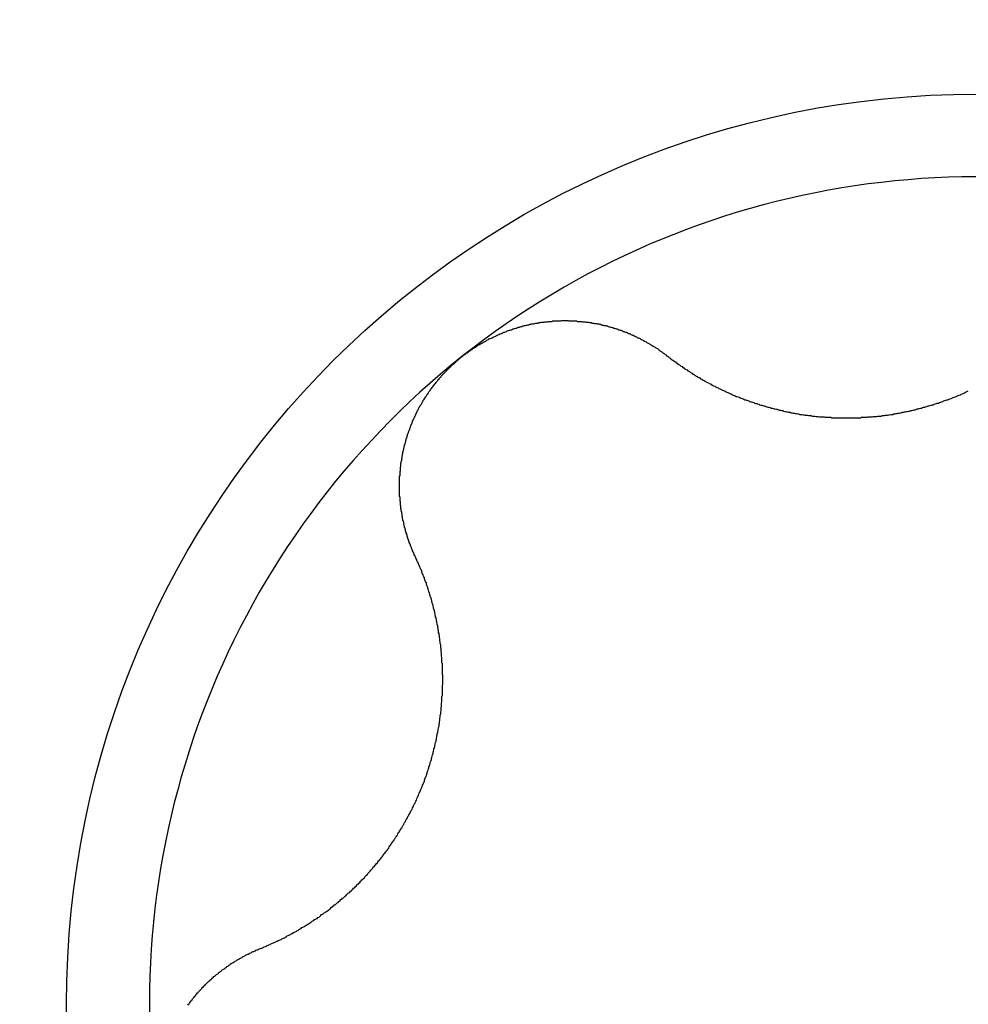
# Model space of a CAD drawing. Extents: x 1107 to 4046, y 937 to 3355.
# Tile 303 of 656: x 1455.93 to 1458.19, y 2226.71 to 2229.06. Entities that reach past the tile are written whole.
import ezdxf

# ---------------------------------------------------------------- set-up
doc = ezdxf.new("R2010")
doc.units = 0
doc.layers.add('KF_VIDA_L___C_RIGHT', color=7, linetype='CONTINUOUS')

# ---------------------------------------------------------------- blocks, each defined once
blk = doc.blocks.new('KF_VIDA_L___C_RIGHT')
at = {"layer": 'KF_VIDA_L___C_RIGHT'}
for points in [[(-129.239, 539.047, 0), (-129.237, 539.046, 0), (-129.235, 539.044, 0), (-129.233, 539.043, 0), (-129.232, 539.041, 0), (-129.23, 539.04, 0), (-129.228, 539.038, 0), (-129.226, 539.037, 0), (-129.224, 539.036, 0), (-129.222, 539.034, 0), (-129.22, 539.033, 0), (-129.218, 539.031, 0), (-129.216, 539.03, 0), (-129.214, 539.028, 0), (-129.212, 539.027, 0), (-129.21, 539.026, 0), (-129.208, 539.024, 0), (-129.206, 539.023, 0), (-129.204, 539.022, 0), (-129.202, 539.02, 0), (-129.2, 539.019, 0), (-129.198, 539.017, 0), (-129.196, 539.016, 0), (-129.194, 539.015, 0), (-129.192, 539.014, 0), (-129.19, 539.012, 0), (-129.188, 539.011, 0), (-129.186, 539.01, 0), (-129.184, 539.008, 0), (-129.182, 539.007, 0), (-129.18, 539.006, 0), (-129.178, 539.004, 0), (-129.176, 539.003, 0), (-129.174, 539.002, 0), (-129.172, 539.001, 0), (-129.17, 538.999, 0), (-129.168, 538.998, 0), (-129.166, 538.997, 0), (-129.164, 538.996, 0), (-129.162, 538.995, 0), (-129.16, 538.993, 0), (-129.158, 538.992, 0), (-129.156, 538.991, 0), (-129.154, 538.99, 0), (-129.151, 538.989, 0), (-129.149, 538.987, 0), (-129.147, 538.986, 0), (-129.145, 538.985, 0), (-129.143, 538.984, 0), (-129.141, 538.983, 0), (-129.139, 538.982, 0), (-129.137, 538.981, 0), (-129.135, 538.98, 0), (-129.133, 538.978, 0), (-129.131, 538.977, 0), (-129.129, 538.976, 0), (-129.126, 538.975, 0), (-129.124, 538.974, 0), (-129.122, 538.973, 0), (-129.12, 538.972, 0), (-129.118, 538.971, 0), (-129.116, 538.97, 0), (-129.114, 538.969, 0), (-129.112, 538.968, 0), (-129.11, 538.967, 0), (-129.108, 538.966, 0), (-129.105, 538.965, 0), (-129.103, 538.964, 0), (-129.101, 538.963, 0), (-129.099, 538.962, 0), (-129.097, 538.961, 0), (-129.095, 538.96, 0), (-129.093, 538.959, 0), (-129.09, 538.958, 0), (-129.088, 538.957, 0), (-129.086, 538.956, 0), (-129.084, 538.955, 0), (-129.082, 538.954, 0), (-129.079, 538.953, 0), (-129.077, 538.952, 0), (-129.075, 538.951, 0), (-129.073, 538.951, 0), (-129.07, 538.95, 0), (-129.068, 538.949, 0), (-129.066, 538.948, 0), (-129.064, 538.947, 0), (-129.061, 538.946, 0), (-129.059, 538.945, 0), (-129.057, 538.944, 0), (-129.054, 538.943, 0), (-129.052, 538.943, 0), (-129.05, 538.942, 0), (-129.047, 538.941, 0), (-129.045, 538.94, 0), (-129.043, 538.939, 0), (-129.04, 538.938, 0), (-129.038, 538.938, 0), (-129.036, 538.937, 0), (-129.033, 538.936, 0), (-129.031, 538.935, 0), (-129.028, 538.934, 0), (-129.026, 538.934, 0), (-129.024, 538.933, 0), (-129.021, 538.932, 0), (-129.019, 538.931, 0), (-129.016, 538.93, 0), (-129.014, 538.93, 0), (-129.012, 538.929, 0), (-129.009, 538.928, 0), (-129.007, 538.928, 0), (-129.004, 538.927, 0), (-129.002, 538.926, 0), (-128.999, 538.925, 0), (-128.997, 538.925, 0), (-128.994, 538.924, 0), (-128.992, 538.923, 0), (-128.989, 538.923, 0), (-128.987, 538.922, 0), (-128.984, 538.921, 0), (-128.982, 538.921, 0), (-128.979, 538.92, 0), (-128.977, 538.92, 0), (-128.974, 538.919, 0), (-128.972, 538.918, 0), (-128.969, 538.918, 0), (-128.967, 538.917, 0), (-128.964, 538.917, 0), (-128.962, 538.916, 0), (-128.959, 538.915, 0), (-128.957, 538.915, 0), (-128.954, 538.914, 0), (-128.952, 538.914, 0), (-128.949, 538.913, 0), (-128.946, 538.913, 0), (-128.944, 538.912, 0), (-128.941, 538.912, 0), (-128.939, 538.911, 0), (-128.936, 538.911, 0), (-128.934, 538.91, 0), (-128.931, 538.91, 0), (-128.928, 538.909, 0), (-128.926, 538.909, 0), (-128.923, 538.908, 0), (-128.921, 538.908, 0), (-128.918, 538.908, 0), (-128.915, 538.907, 0), (-128.913, 538.907, 0), (-128.91, 538.906, 0), (-128.908, 538.906, 0), (-128.905, 538.906, 0), (-128.902, 538.905, 0), (-128.9, 538.905, 0), (-128.897, 538.905, 0), (-128.894, 538.904, 0), (-128.892, 538.904, 0), (-128.889, 538.904, 0), (-128.887, 538.904, 0), (-128.884, 538.903, 0), (-128.881, 538.903, 0), (-128.879, 538.903, 0), (-128.876, 538.902, 0), (-128.873, 538.902, 0), (-128.871, 538.902, 0), (-128.868, 538.902, 0), (-128.865, 538.902, 0), (-128.863, 538.901, 0), (-128.86, 538.901, 0), (-128.857, 538.901, 0), (-128.855, 538.901, 0), (-128.852, 538.901, 0), (-128.849, 538.901, 0), (-128.847, 538.9, 0), (-128.844, 538.9, 0), (-128.842, 538.9, 0), (-128.839, 538.9, 0), (-128.836, 538.9, 0), (-128.834, 538.9, 0), (-128.831, 538.9, 0), (-128.828, 538.9, 0), (-128.826, 538.9, 0), (-128.823, 538.9, 0), (-128.82, 538.9, 0), (-128.818, 538.9, 0), (-128.815, 538.9, 0), (-128.812, 538.9, 0), (-128.81, 538.9, 0), (-128.807, 538.9, 0), (-128.804, 538.9, 0), (-128.802, 538.9, 0), (-128.799, 538.9, 0), (-128.797, 538.9, 0), (-128.794, 538.9, 0), (-128.791, 538.9, 0), (-128.789, 538.9, 0), (-128.786, 538.9, 0), (-128.783, 538.9, 0), (-128.781, 538.9, 0), (-128.778, 538.9, 0), (-128.776, 538.901, 0), (-128.773, 538.901, 0), (-128.77, 538.901, 0), (-128.768, 538.901, 0), (-128.765, 538.901, 0), (-128.762, 538.901, 0), (-128.76, 538.902, 0), (-128.757, 538.902, 0), (-128.755, 538.902, 0), (-128.752, 538.902, 0), (-128.75, 538.902, 0), (-128.747, 538.903, 0), (-128.744, 538.903, 0), (-128.742, 538.903, 0), (-128.739, 538.903, 0), (-128.737, 538.904, 0), (-128.734, 538.904, 0), (-128.732, 538.904, 0), (-128.729, 538.904, 0), (-128.726, 538.905, 0), (-128.724, 538.905, 0), (-128.721, 538.905, 0), (-128.719, 538.906, 0), (-128.716, 538.906, 0), (-128.714, 538.906, 0), (-128.711, 538.907, 0), (-128.709, 538.907, 0), (-128.706, 538.908, 0), (-128.704, 538.908, 0), (-128.701, 538.908, 0), (-128.699, 538.909, 0), (-128.696, 538.909, 0), (-128.694, 538.91, 0), (-128.691, 538.91, 0), (-128.689, 538.911, 0), (-128.686, 538.911, 0), (-128.683, 538.912, 0), (-128.681, 538.912, 0), (-128.678, 538.913, 0), (-128.676, 538.913, 0), (-128.673, 538.914, 0), (-128.671, 538.914, 0), (-128.668, 538.915, 0), (-128.666, 538.915, 0), (-128.663, 538.916, 0), (-128.661, 538.916, 0), (-128.658, 538.917, 0), (-128.656, 538.917, 0), (-128.653, 538.918, 0), (-128.65, 538.919, 0), (-128.648, 538.919, 0), (-128.645, 538.92, 0), (-128.643, 538.921, 0), (-128.64, 538.921, 0), (-128.638, 538.922, 0), (-128.635, 538.923, 0), (-128.633, 538.923, 0), (-128.63, 538.924, 0), (-128.628, 538.925, 0), (-128.625, 538.925, 0), (-128.623, 538.926, 0), (-128.62, 538.927, 0), (-128.617, 538.928, 0), (-128.615, 538.928, 0), (-128.612, 538.929, 0), (-128.61, 538.93, 0), (-128.607, 538.931, 0), (-128.605, 538.931, 0), (-128.602, 538.932, 0), (-128.6, 538.933, 0), (-128.597, 538.934, 0), (-128.595, 538.935, 0), (-128.592, 538.935, 0), (-128.59, 538.936, 0), (-128.587, 538.937, 0), (-128.585, 538.938, 0), (-128.582, 538.939, 0), (-128.58, 538.94, 0), (-128.577, 538.941, 0), (-128.575, 538.942, 0), (-128.572, 538.943, 0), (-128.57, 538.943, 0), (-128.567, 538.944, 0), (-128.565, 538.945, 0), (-128.562, 538.946, 0), (-128.56, 538.947, 0), (-128.557, 538.948, 0), (-128.555, 538.949, 0), (-128.552, 538.95, 0), (-128.55, 538.951, 0), (-128.547, 538.952, 0), (-128.545, 538.953, 0), (-128.543, 538.954, 0), (-128.54, 538.955, 0), (-128.538, 538.956, 0), (-128.535, 538.957, 0), (-128.533, 538.958, 0), (-128.53, 538.959, 0), (-128.528, 538.961, 0), (-128.526, 538.962, 0), (-128.523, 538.963, 0), (-128.521, 538.964, 0)], [(-129.729, 539.046, 0), (-129.727, 539.047, 0), (-129.726, 539.049, 0), (-129.724, 539.05, 0), (-129.722, 539.051, 0), (-129.721, 539.052, 0), (-129.719, 539.054, 0), (-129.717, 539.055, 0), (-129.716, 539.056, 0), (-129.714, 539.057, 0), (-129.712, 539.059, 0), (-129.71, 539.06, 0), (-129.709, 539.061, 0), (-129.707, 539.062, 0), (-129.705, 539.063, 0), (-129.703, 539.065, 0), (-129.702, 539.066, 0), (-129.7, 539.067, 0), (-129.698, 539.068, 0), (-129.696, 539.069, 0), (-129.694, 539.07, 0), (-129.693, 539.072, 0), (-129.691, 539.073, 0), (-129.689, 539.074, 0), (-129.687, 539.075, 0), (-129.685, 539.076, 0), (-129.683, 539.077, 0), (-129.682, 539.078, 0), (-129.68, 539.079, 0), (-129.678, 539.08, 0), (-129.676, 539.081, 0), (-129.674, 539.082, 0), (-129.672, 539.083, 0), (-129.67, 539.085, 0), (-129.668, 539.086, 0), (-129.666, 539.087, 0), (-129.665, 539.088, 0), (-129.663, 539.089, 0), (-129.661, 539.089, 0), (-129.659, 539.09, 0), (-129.657, 539.091, 0), (-129.655, 539.092, 0), (-129.653, 539.093, 0), (-129.651, 539.094, 0), (-129.649, 539.095, 0), (-129.647, 539.096, 0), (-129.645, 539.097, 0), (-129.643, 539.098, 0), (-129.641, 539.099, 0), (-129.639, 539.1, 0), (-129.637, 539.1, 0), (-129.635, 539.101, 0), (-129.633, 539.102, 0), (-129.631, 539.103, 0), (-129.629, 539.104, 0), (-129.627, 539.104, 0), (-129.625, 539.105, 0), (-129.623, 539.106, 0), (-129.621, 539.107, 0), (-129.619, 539.108, 0), (-129.617, 539.108, 0), (-129.615, 539.109, 0), (-129.613, 539.11, 0), (-129.611, 539.11, 0), (-129.609, 539.111, 0), (-129.607, 539.112, 0), (-129.605, 539.113, 0), (-129.603, 539.113, 0), (-129.601, 539.114, 0), (-129.599, 539.114, 0), (-129.597, 539.115, 0), (-129.594, 539.116, 0), (-129.592, 539.116, 0), (-129.59, 539.117, 0), (-129.588, 539.118, 0), (-129.586, 539.118, 0), (-129.584, 539.119, 0), (-129.582, 539.119, 0), (-129.58, 539.12, 0), (-129.578, 539.12, 0), (-129.576, 539.121, 0), (-129.574, 539.121, 0), (-129.571, 539.122, 0), (-129.569, 539.122, 0), (-129.567, 539.123, 0), (-129.565, 539.123, 0), (-129.563, 539.124, 0), (-129.561, 539.124, 0), (-129.559, 539.124, 0), (-129.557, 539.125, 0), (-129.555, 539.125, 0), (-129.553, 539.126, 0), (-129.55, 539.126, 0), (-129.548, 539.126, 0), (-129.546, 539.127, 0), (-129.544, 539.127, 0), (-129.542, 539.127, 0), (-129.54, 539.128, 0), (-129.538, 539.128, 0), (-129.536, 539.128, 0), (-129.533, 539.128, 0), (-129.531, 539.129, 0), (-129.529, 539.129, 0), (-129.527, 539.129, 0), (-129.525, 539.129, 0), (-129.523, 539.13, 0), (-129.521, 539.13, 0), (-129.519, 539.13, 0), (-129.516, 539.13, 0), (-129.514, 539.13, 0), (-129.512, 539.131, 0), (-129.51, 539.131, 0), (-129.508, 539.131, 0), (-129.506, 539.131, 0), (-129.504, 539.131, 0), (-129.502, 539.131, 0), (-129.5, 539.131, 0), (-129.497, 539.131, 0), (-129.495, 539.131, 0), (-129.493, 539.131, 0), (-129.491, 539.132, 0), (-129.489, 539.132, 0), (-129.487, 539.132, 0), (-129.485, 539.132, 0), (-129.483, 539.132, 0), (-129.481, 539.132, 0), (-129.478, 539.132, 0), (-129.476, 539.132, 0), (-129.474, 539.131, 0), (-129.472, 539.131, 0), (-129.47, 539.131, 0), (-129.468, 539.131, 0), (-129.466, 539.131, 0), (-129.464, 539.131, 0), (-129.462, 539.131, 0), (-129.46, 539.131, 0), (-129.458, 539.131, 0), (-129.456, 539.131, 0), (-129.454, 539.13, 0), (-129.451, 539.13, 0), (-129.449, 539.13, 0), (-129.447, 539.13, 0), (-129.445, 539.13, 0), (-129.443, 539.13, 0), (-129.441, 539.129, 0), (-129.439, 539.129, 0), (-129.437, 539.129, 0), (-129.435, 539.129, 0), (-129.433, 539.128, 0), (-129.431, 539.128, 0), (-129.429, 539.128, 0), (-129.427, 539.128, 0), (-129.425, 539.127, 0), (-129.423, 539.127, 0), (-129.421, 539.127, 0), (-129.419, 539.126, 0), (-129.417, 539.126, 0), (-129.415, 539.126, 0), (-129.413, 539.125, 0), (-129.411, 539.125, 0), (-129.409, 539.125, 0), (-129.407, 539.124, 0), (-129.405, 539.124, 0), (-129.403, 539.124, 0), (-129.401, 539.123, 0), (-129.399, 539.123, 0), (-129.397, 539.122, 0), (-129.395, 539.122, 0), (-129.394, 539.121, 0), (-129.392, 539.121, 0), (-129.39, 539.12, 0), (-129.388, 539.12, 0), (-129.386, 539.12, 0), (-129.384, 539.119, 0), (-129.382, 539.119, 0), (-129.38, 539.118, 0), (-129.378, 539.117, 0), (-129.376, 539.117, 0), (-129.374, 539.116, 0), (-129.373, 539.116, 0), (-129.371, 539.115, 0), (-129.369, 539.115, 0), (-129.367, 539.114, 0), (-129.365, 539.114, 0), (-129.363, 539.113, 0), (-129.361, 539.112, 0), (-129.359, 539.112, 0), (-129.357, 539.111, 0), (-129.356, 539.11, 0), (-129.354, 539.11, 0), (-129.352, 539.109, 0), (-129.35, 539.109, 0), (-129.348, 539.108, 0), (-129.346, 539.107, 0), (-129.344, 539.106, 0), (-129.343, 539.106, 0), (-129.341, 539.105, 0), (-129.339, 539.104, 0), (-129.337, 539.104, 0), (-129.335, 539.103, 0), (-129.333, 539.102, 0), (-129.332, 539.101, 0), (-129.33, 539.101, 0), (-129.328, 539.1, 0), (-129.326, 539.099, 0), (-129.324, 539.098, 0), (-129.322, 539.097, 0), (-129.321, 539.097, 0), (-129.319, 539.096, 0), (-129.317, 539.095, 0), (-129.315, 539.094, 0), (-129.313, 539.093, 0), (-129.312, 539.092, 0), (-129.31, 539.091, 0), (-129.308, 539.091, 0), (-129.306, 539.09, 0), (-129.304, 539.089, 0), (-129.303, 539.088, 0), (-129.301, 539.087, 0), (-129.299, 539.086, 0), (-129.297, 539.085, 0), (-129.296, 539.084, 0), (-129.294, 539.083, 0), (-129.292, 539.082, 0), (-129.29, 539.081, 0), (-129.289, 539.08, 0), (-129.287, 539.079, 0), (-129.285, 539.078, 0), (-129.283, 539.077, 0), (-129.282, 539.076, 0), (-129.28, 539.075, 0), (-129.278, 539.074, 0), (-129.277, 539.073, 0), (-129.275, 539.072, 0), (-129.273, 539.071, 0), (-129.272, 539.07, 0), (-129.27, 539.069, 0), (-129.268, 539.068, 0), (-129.267, 539.067, 0), (-129.265, 539.066, 0), (-129.263, 539.065, 0), (-129.262, 539.064, 0), (-129.26, 539.063, 0), (-129.258, 539.061, 0), (-129.257, 539.06, 0), (-129.255, 539.059, 0), (-129.253, 539.058, 0), (-129.252, 539.057, 0), (-129.25, 539.056, 0), (-129.249, 539.054, 0), (-129.247, 539.053, 0), (-129.245, 539.052, 0), (-129.244, 539.051, 0), (-129.242, 539.05, 0), (-129.241, 539.048, 0), (-129.239, 539.047, 0)], [(-129.841, 538.569, 0), (-129.842, 538.571, 0), (-129.843, 538.572, 0), (-129.843, 538.574, 0), (-129.844, 538.576, 0), (-129.845, 538.578, 0), (-129.846, 538.58, 0), (-129.847, 538.582, 0), (-129.847, 538.583, 0), (-129.848, 538.585, 0), (-129.849, 538.587, 0), (-129.85, 538.589, 0), (-129.85, 538.591, 0), (-129.851, 538.593, 0), (-129.852, 538.594, 0), (-129.852, 538.596, 0), (-129.853, 538.598, 0), (-129.854, 538.6, 0), (-129.855, 538.602, 0), (-129.855, 538.604, 0), (-129.856, 538.606, 0), (-129.857, 538.607, 0), (-129.857, 538.609, 0), (-129.858, 538.611, 0), (-129.858, 538.613, 0), (-129.859, 538.615, 0), (-129.86, 538.617, 0), (-129.86, 538.619, 0), (-129.861, 538.621, 0), (-129.861, 538.623, 0), (-129.862, 538.625, 0), (-129.863, 538.626, 0), (-129.863, 538.628, 0), (-129.864, 538.63, 0), (-129.864, 538.632, 0), (-129.865, 538.634, 0), (-129.865, 538.636, 0), (-129.866, 538.638, 0), (-129.866, 538.64, 0), (-129.867, 538.642, 0), (-129.867, 538.644, 0), (-129.868, 538.646, 0), (-129.868, 538.648, 0), (-129.868, 538.65, 0), (-129.869, 538.652, 0), (-129.869, 538.653, 0), (-129.87, 538.655, 0), (-129.87, 538.657, 0), (-129.871, 538.659, 0), (-129.871, 538.661, 0), (-129.871, 538.663, 0), (-129.872, 538.665, 0), (-129.872, 538.667, 0), (-129.872, 538.669, 0), (-129.873, 538.671, 0), (-129.873, 538.673, 0), (-129.873, 538.675, 0), (-129.874, 538.677, 0), (-129.874, 538.679, 0), (-129.874, 538.681, 0), (-129.875, 538.683, 0), (-129.875, 538.685, 0), (-129.875, 538.687, 0), (-129.875, 538.689, 0), (-129.876, 538.691, 0), (-129.876, 538.693, 0), (-129.876, 538.695, 0), (-129.876, 538.697, 0), (-129.876, 538.699, 0), (-129.877, 538.7, 0), (-129.877, 538.702, 0), (-129.877, 538.704, 0), (-129.877, 538.706, 0), (-129.877, 538.708, 0), (-129.877, 538.71, 0), (-129.878, 538.712, 0), (-129.878, 538.714, 0), (-129.878, 538.716, 0), (-129.878, 538.718, 0), (-129.878, 538.72, 0), (-129.878, 538.722, 0), (-129.878, 538.724, 0), (-129.878, 538.726, 0), (-129.878, 538.728, 0), (-129.878, 538.73, 0), (-129.878, 538.732, 0), (-129.878, 538.734, 0), (-129.878, 538.736, 0), (-129.878, 538.738, 0), (-129.878, 538.74, 0), (-129.878, 538.742, 0), (-129.878, 538.744, 0), (-129.878, 538.746, 0), (-129.878, 538.748, 0), (-129.878, 538.75, 0), (-129.878, 538.752, 0), (-129.878, 538.754, 0), (-129.878, 538.756, 0), (-129.878, 538.758, 0), (-129.878, 538.76, 0), (-129.877, 538.762, 0), (-129.877, 538.764, 0), (-129.877, 538.766, 0), (-129.877, 538.768, 0), (-129.877, 538.77, 0), (-129.877, 538.772, 0), (-129.876, 538.774, 0), (-129.876, 538.776, 0), (-129.876, 538.778, 0), (-129.876, 538.78, 0), (-129.876, 538.782, 0), (-129.875, 538.784, 0), (-129.875, 538.786, 0), (-129.875, 538.788, 0), (-129.875, 538.79, 0), (-129.874, 538.792, 0), (-129.874, 538.794, 0), (-129.874, 538.796, 0), (-129.873, 538.798, 0), (-129.873, 538.801, 0), (-129.873, 538.803, 0), (-129.872, 538.805, 0), (-129.872, 538.807, 0), (-129.872, 538.809, 0), (-129.871, 538.811, 0), (-129.871, 538.813, 0), (-129.87, 538.815, 0), (-129.87, 538.817, 0), (-129.87, 538.819, 0), (-129.869, 538.821, 0), (-129.869, 538.823, 0), (-129.868, 538.825, 0), (-129.868, 538.827, 0), (-129.867, 538.829, 0), (-129.867, 538.831, 0), (-129.866, 538.833, 0), (-129.866, 538.835, 0), (-129.865, 538.837, 0), (-129.865, 538.839, 0), (-129.864, 538.841, 0), (-129.863, 538.844, 0), (-129.863, 538.846, 0), (-129.862, 538.848, 0), (-129.862, 538.85, 0), (-129.861, 538.852, 0), (-129.86, 538.854, 0), (-129.86, 538.856, 0), (-129.859, 538.858, 0), (-129.859, 538.86, 0), (-129.858, 538.862, 0), (-129.857, 538.864, 0), (-129.857, 538.866, 0), (-129.856, 538.868, 0), (-129.855, 538.87, 0), (-129.854, 538.872, 0), (-129.854, 538.874, 0), (-129.853, 538.876, 0), (-129.852, 538.878, 0), (-129.851, 538.88, 0), (-129.851, 538.882, 0), (-129.85, 538.884, 0), (-129.849, 538.886, 0), (-129.848, 538.888, 0), (-129.847, 538.89, 0), (-129.847, 538.892, 0), (-129.846, 538.894, 0), (-129.845, 538.896, 0), (-129.844, 538.898, 0), (-129.843, 538.9, 0), (-129.842, 538.902, 0), (-129.841, 538.904, 0), (-129.84, 538.906, 0), (-129.839, 538.907, 0), (-129.839, 538.909, 0), (-129.838, 538.911, 0), (-129.837, 538.913, 0), (-129.836, 538.915, 0), (-129.835, 538.917, 0), (-129.834, 538.919, 0), (-129.833, 538.921, 0), (-129.832, 538.923, 0), (-129.831, 538.925, 0), (-129.83, 538.927, 0), (-129.829, 538.929, 0), (-129.828, 538.93, 0), (-129.826, 538.932, 0), (-129.825, 538.934, 0), (-129.824, 538.936, 0), (-129.823, 538.938, 0), (-129.822, 538.94, 0), (-129.821, 538.942, 0), (-129.82, 538.943, 0), (-129.819, 538.945, 0), (-129.818, 538.947, 0), (-129.816, 538.949, 0), (-129.815, 538.951, 0), (-129.814, 538.953, 0), (-129.813, 538.954, 0), (-129.812, 538.956, 0), (-129.81, 538.958, 0), (-129.809, 538.96, 0), (-129.808, 538.962, 0), (-129.807, 538.963, 0), (-129.805, 538.965, 0), (-129.804, 538.967, 0), (-129.803, 538.969, 0), (-129.802, 538.97, 0), (-129.8, 538.972, 0), (-129.799, 538.974, 0), (-129.798, 538.976, 0), (-129.796, 538.977, 0), (-129.795, 538.979, 0), (-129.794, 538.981, 0), (-129.792, 538.982, 0), (-129.791, 538.984, 0), (-129.79, 538.986, 0), (-129.788, 538.987, 0), (-129.787, 538.989, 0), (-129.786, 538.991, 0), (-129.784, 538.992, 0), (-129.783, 538.994, 0), (-129.781, 538.996, 0), (-129.78, 538.997, 0), (-129.779, 538.999, 0), (-129.777, 539.001, 0), (-129.776, 539.002, 0), (-129.774, 539.004, 0), (-129.773, 539.005, 0), (-129.771, 539.007, 0), (-129.77, 539.008, 0), (-129.768, 539.01, 0), (-129.767, 539.012, 0), (-129.765, 539.013, 0), (-129.764, 539.015, 0), (-129.762, 539.016, 0), (-129.761, 539.018, 0), (-129.759, 539.019, 0), (-129.758, 539.021, 0), (-129.756, 539.022, 0), (-129.755, 539.024, 0), (-129.753, 539.025, 0), (-129.752, 539.027, 0), (-129.75, 539.028, 0), (-129.748, 539.029, 0), (-129.747, 539.031, 0), (-129.745, 539.032, 0), (-129.744, 539.034, 0), (-129.742, 539.035, 0), (-129.741, 539.036, 0), (-129.739, 539.038, 0), (-129.737, 539.039, 0), (-129.736, 539.041, 0), (-129.734, 539.042, 0), (-129.732, 539.043, 0), (-129.731, 539.045, 0), (-129.729, 539.046, 0)], [(-130.21, 537.633, 0), (-130.207, 537.634, 0), (-130.205, 537.635, 0), (-130.203, 537.636, 0), (-130.201, 537.637, 0), (-130.198, 537.638, 0), (-130.196, 537.639, 0), (-130.194, 537.64, 0), (-130.192, 537.641, 0), (-130.19, 537.642, 0), (-130.187, 537.643, 0), (-130.185, 537.644, 0), (-130.183, 537.645, 0), (-130.181, 537.646, 0), (-130.179, 537.647, 0), (-130.176, 537.648, 0), (-130.174, 537.649, 0), (-130.172, 537.65, 0), (-130.17, 537.651, 0), (-130.168, 537.652, 0), (-130.165, 537.653, 0), (-130.163, 537.654, 0), (-130.161, 537.655, 0), (-130.159, 537.656, 0), (-130.157, 537.657, 0), (-130.155, 537.658, 0), (-130.153, 537.659, 0), (-130.15, 537.66, 0), (-130.148, 537.662, 0), (-130.146, 537.663, 0), (-130.144, 537.664, 0), (-130.142, 537.665, 0), (-130.14, 537.666, 0), (-130.138, 537.667, 0), (-130.136, 537.668, 0), (-130.134, 537.669, 0), (-130.131, 537.671, 0), (-130.129, 537.672, 0), (-130.127, 537.673, 0), (-130.125, 537.674, 0), (-130.123, 537.675, 0), (-130.121, 537.676, 0), (-130.119, 537.678, 0), (-130.117, 537.679, 0), (-130.115, 537.68, 0), (-130.113, 537.681, 0), (-130.111, 537.683, 0), (-130.109, 537.684, 0), (-130.107, 537.685, 0), (-130.105, 537.686, 0), (-130.103, 537.687, 0), (-130.101, 537.689, 0), (-130.099, 537.69, 0), (-130.097, 537.691, 0), (-130.095, 537.692, 0), (-130.093, 537.694, 0), (-130.091, 537.695, 0), (-130.089, 537.696, 0), (-130.087, 537.698, 0), (-130.085, 537.699, 0), (-130.083, 537.7, 0), (-130.081, 537.702, 0), (-130.079, 537.703, 0), (-130.077, 537.704, 0), (-130.075, 537.705, 0), (-130.073, 537.707, 0), (-130.071, 537.708, 0), (-130.069, 537.709, 0), (-130.067, 537.711, 0), (-130.066, 537.712, 0), (-130.064, 537.714, 0), (-130.062, 537.715, 0), (-130.06, 537.716, 0), (-130.058, 537.718, 0), (-130.056, 537.719, 0), (-130.054, 537.721, 0), (-130.052, 537.722, 0), (-130.05, 537.723, 0), (-130.048, 537.725, 0), (-130.046, 537.726, 0), (-130.044, 537.728, 0), (-130.043, 537.729, 0), (-130.041, 537.731, 0), (-130.039, 537.732, 0), (-130.037, 537.734, 0), (-130.035, 537.735, 0), (-130.033, 537.737, 0), (-130.031, 537.738, 0), (-130.029, 537.74, 0), (-130.027, 537.742, 0), (-130.025, 537.743, 0), (-130.023, 537.745, 0), (-130.022, 537.746, 0), (-130.02, 537.748, 0), (-130.018, 537.75, 0), (-130.016, 537.751, 0), (-130.014, 537.753, 0), (-130.012, 537.754, 0), (-130.01, 537.756, 0), (-130.008, 537.758, 0), (-130.006, 537.759, 0), (-130.005, 537.761, 0), (-130.003, 537.763, 0), (-130.001, 537.765, 0), (-129.999, 537.766, 0), (-129.997, 537.768, 0), (-129.995, 537.77, 0), (-129.993, 537.771, 0), (-129.992, 537.773, 0), (-129.99, 537.775, 0), (-129.988, 537.777, 0), (-129.986, 537.778, 0), (-129.984, 537.78, 0), (-129.982, 537.782, 0), (-129.98, 537.784, 0), (-129.979, 537.786, 0), (-129.977, 537.787, 0), (-129.975, 537.789, 0), (-129.973, 537.791, 0), (-129.971, 537.793, 0), (-129.97, 537.795, 0), (-129.968, 537.797, 0), (-129.966, 537.799, 0), (-129.964, 537.8, 0), (-129.962, 537.802, 0), (-129.961, 537.804, 0), (-129.959, 537.806, 0), (-129.957, 537.808, 0), (-129.955, 537.81, 0), (-129.954, 537.812, 0), (-129.952, 537.814, 0), (-129.95, 537.816, 0), (-129.948, 537.818, 0), (-129.947, 537.82, 0), (-129.945, 537.822, 0), (-129.943, 537.824, 0), (-129.942, 537.826, 0), (-129.94, 537.828, 0), (-129.938, 537.83, 0), (-129.936, 537.832, 0), (-129.935, 537.834, 0), (-129.933, 537.836, 0), (-129.931, 537.838, 0), (-129.93, 537.84, 0), (-129.928, 537.842, 0), (-129.926, 537.844, 0), (-129.925, 537.846, 0), (-129.923, 537.848, 0), (-129.921, 537.85, 0), (-129.92, 537.852, 0), (-129.918, 537.854, 0), (-129.917, 537.856, 0), (-129.915, 537.859, 0), (-129.913, 537.861, 0), (-129.912, 537.863, 0), (-129.91, 537.865, 0), (-129.909, 537.867, 0), (-129.907, 537.869, 0), (-129.906, 537.871, 0), (-129.904, 537.873, 0), (-129.903, 537.876, 0), (-129.901, 537.878, 0), (-129.9, 537.88, 0), (-129.898, 537.882, 0), (-129.897, 537.884, 0), (-129.895, 537.887, 0), (-129.894, 537.889, 0), (-129.892, 537.891, 0), (-129.891, 537.893, 0), (-129.889, 537.895, 0), (-129.888, 537.898, 0), (-129.886, 537.9, 0), (-129.885, 537.902, 0), (-129.883, 537.904, 0), (-129.882, 537.907, 0), (-129.881, 537.909, 0), (-129.879, 537.911, 0), (-129.878, 537.913, 0), (-129.876, 537.916, 0), (-129.875, 537.918, 0), (-129.874, 537.92, 0), (-129.872, 537.922, 0), (-129.871, 537.925, 0), (-129.87, 537.927, 0), (-129.868, 537.929, 0), (-129.867, 537.932, 0), (-129.866, 537.934, 0), (-129.864, 537.936, 0), (-129.863, 537.938, 0), (-129.862, 537.941, 0), (-129.861, 537.943, 0), (-129.859, 537.945, 0), (-129.858, 537.948, 0), (-129.857, 537.95, 0), (-129.856, 537.952, 0), (-129.854, 537.955, 0), (-129.853, 537.957, 0), (-129.852, 537.959, 0), (-129.851, 537.962, 0), (-129.849, 537.964, 0), (-129.848, 537.966, 0), (-129.847, 537.969, 0), (-129.846, 537.971, 0), (-129.845, 537.973, 0), (-129.844, 537.976, 0), (-129.843, 537.978, 0), (-129.841, 537.98, 0), (-129.84, 537.983, 0), (-129.839, 537.985, 0), (-129.838, 537.987, 0), (-129.837, 537.99, 0), (-129.836, 537.992, 0), (-129.835, 537.995, 0), (-129.834, 537.997, 0), (-129.833, 537.999, 0), (-129.832, 538.002, 0), (-129.831, 538.004, 0), (-129.83, 538.006, 0), (-129.829, 538.009, 0), (-129.828, 538.011, 0), (-129.827, 538.013, 0), (-129.826, 538.016, 0), (-129.825, 538.018, 0), (-129.824, 538.02, 0), (-129.823, 538.023, 0), (-129.822, 538.025, 0), (-129.821, 538.028, 0), (-129.82, 538.03, 0), (-129.819, 538.032, 0), (-129.819, 538.035, 0), (-129.818, 538.037, 0), (-129.817, 538.04, 0), (-129.816, 538.042, 0), (-129.815, 538.044, 0), (-129.814, 538.047, 0), (-129.813, 538.049, 0), (-129.812, 538.052, 0), (-129.812, 538.054, 0), (-129.811, 538.057, 0), (-129.81, 538.059, 0), (-129.809, 538.062, 0), (-129.808, 538.064, 0), (-129.808, 538.067, 0), (-129.807, 538.069, 0), (-129.806, 538.072, 0), (-129.805, 538.074, 0), (-129.805, 538.077, 0), (-129.804, 538.079, 0), (-129.803, 538.082, 0), (-129.802, 538.084, 0), (-129.802, 538.087, 0), (-129.801, 538.089, 0), (-129.8, 538.092, 0), (-129.8, 538.094, 0), (-129.799, 538.097, 0), (-129.798, 538.099, 0), (-129.798, 538.102, 0), (-129.797, 538.104, 0), (-129.796, 538.107, 0), (-129.796, 538.11, 0), (-129.795, 538.112, 0), (-129.794, 538.115, 0), (-129.794, 538.117, 0), (-129.793, 538.12, 0), (-129.793, 538.122, 0), (-129.792, 538.125, 0), (-129.791, 538.128, 0), (-129.791, 538.13, 0), (-129.79, 538.133, 0), (-129.79, 538.135, 0), (-129.789, 538.138, 0), (-129.789, 538.141, 0), (-129.788, 538.143, 0), (-129.788, 538.146, 0), (-129.787, 538.148, 0), (-129.787, 538.151, 0), (-129.786, 538.154, 0), (-129.786, 538.156, 0), (-129.785, 538.159, 0), (-129.785, 538.161, 0), (-129.784, 538.164, 0), (-129.784, 538.167, 0), (-129.784, 538.169, 0), (-129.783, 538.172, 0), (-129.783, 538.174, 0), (-129.782, 538.177, 0), (-129.782, 538.18, 0), (-129.782, 538.182, 0), (-129.781, 538.185, 0), (-129.781, 538.188, 0), (-129.781, 538.19, 0), (-129.78, 538.193, 0), (-129.78, 538.196, 0), (-129.78, 538.198, 0), (-129.779, 538.201, 0), (-129.779, 538.203, 0), (-129.779, 538.206, 0), (-129.779, 538.209, 0), (-129.778, 538.211, 0), (-129.778, 538.214, 0), (-129.778, 538.217, 0), (-129.778, 538.219, 0), (-129.777, 538.222, 0), (-129.777, 538.224, 0), (-129.777, 538.227, 0), (-129.777, 538.23, 0), (-129.777, 538.232, 0), (-129.777, 538.235, 0), (-129.776, 538.238, 0), (-129.776, 538.24, 0), (-129.776, 538.243, 0), (-129.776, 538.245, 0), (-129.776, 538.248, 0), (-129.776, 538.251, 0), (-129.776, 538.253, 0), (-129.776, 538.256, 0), (-129.776, 538.259, 0), (-129.776, 538.261, 0), (-129.775, 538.264, 0), (-129.775, 538.266, 0), (-129.775, 538.269, 0), (-129.775, 538.272, 0), (-129.775, 538.274, 0), (-129.775, 538.277, 0), (-129.775, 538.279, 0), (-129.775, 538.282, 0), (-129.775, 538.285, 0), (-129.776, 538.287, 0), (-129.776, 538.29, 0), (-129.776, 538.292, 0), (-129.776, 538.295, 0), (-129.776, 538.297, 0), (-129.776, 538.3, 0), (-129.776, 538.303, 0), (-129.776, 538.305, 0), (-129.776, 538.308, 0), (-129.776, 538.31, 0), (-129.776, 538.313, 0), (-129.777, 538.315, 0), (-129.777, 538.318, 0), (-129.777, 538.32, 0), (-129.777, 538.323, 0), (-129.777, 538.326, 0), (-129.777, 538.328, 0), (-129.778, 538.331, 0), (-129.778, 538.333, 0), (-129.778, 538.336, 0), (-129.778, 538.338, 0), (-129.779, 538.341, 0), (-129.779, 538.343, 0), (-129.779, 538.346, 0), (-129.779, 538.348, 0), (-129.78, 538.351, 0), (-129.78, 538.353, 0), (-129.78, 538.356, 0), (-129.78, 538.358, 0), (-129.781, 538.361, 0), (-129.781, 538.363, 0), (-129.781, 538.365, 0), (-129.782, 538.368, 0), (-129.782, 538.37, 0), (-129.782, 538.373, 0), (-129.783, 538.375, 0), (-129.783, 538.378, 0), (-129.783, 538.38, 0), (-129.784, 538.382, 0), (-129.784, 538.385, 0), (-129.785, 538.387, 0), (-129.785, 538.39, 0), (-129.785, 538.392, 0), (-129.786, 538.394, 0), (-129.786, 538.397, 0), (-129.787, 538.399, 0), (-129.787, 538.401, 0), (-129.787, 538.404, 0), (-129.788, 538.406, 0), (-129.788, 538.408, 0), (-129.789, 538.411, 0), (-129.789, 538.413, 0), (-129.79, 538.415, 0), (-129.79, 538.418, 0), (-129.791, 538.42, 0), (-129.791, 538.422, 0), (-129.792, 538.425, 0), (-129.792, 538.427, 0), (-129.793, 538.429, 0), (-129.793, 538.431, 0), (-129.794, 538.434, 0), (-129.794, 538.436, 0), (-129.795, 538.438, 0), (-129.795, 538.441, 0), (-129.796, 538.443, 0), (-129.797, 538.445, 0), (-129.797, 538.447, 0), (-129.798, 538.45, 0), (-129.798, 538.452, 0), (-129.799, 538.454, 0), (-129.8, 538.457, 0), (-129.8, 538.459, 0), (-129.801, 538.461, 0), (-129.801, 538.463, 0), (-129.802, 538.466, 0), (-129.803, 538.468, 0), (-129.803, 538.47, 0), (-129.804, 538.472, 0), (-129.805, 538.475, 0), (-129.806, 538.477, 0), (-129.806, 538.479, 0), (-129.807, 538.482, 0), (-129.808, 538.484, 0), (-129.808, 538.486, 0), (-129.809, 538.488, 0), (-129.81, 538.491, 0), (-129.811, 538.493, 0), (-129.811, 538.495, 0), (-129.812, 538.498, 0), (-129.813, 538.5, 0), (-129.814, 538.502, 0), (-129.814, 538.504, 0), (-129.815, 538.507, 0), (-129.816, 538.509, 0), (-129.817, 538.511, 0), (-129.818, 538.513, 0), (-129.819, 538.516, 0), (-129.819, 538.518, 0), (-129.82, 538.52, 0), (-129.821, 538.522, 0), (-129.822, 538.525, 0), (-129.823, 538.527, 0), (-129.824, 538.529, 0), (-129.825, 538.531, 0), (-129.825, 538.534, 0), (-129.826, 538.536, 0), (-129.827, 538.538, 0), (-129.828, 538.54, 0), (-129.829, 538.542, 0), (-129.83, 538.545, 0), (-129.831, 538.547, 0), (-129.832, 538.549, 0), (-129.833, 538.551, 0), (-129.834, 538.554, 0), (-129.835, 538.556, 0), (-129.836, 538.558, 0), (-129.837, 538.56, 0), (-129.838, 538.562, 0), (-129.839, 538.565, 0), (-129.84, 538.567, 0), (-129.841, 538.569, 0)], [(-130.383, 537.498, 0), (-130.382, 537.5, 0), (-130.38, 537.501, 0), (-130.379, 537.503, 0), (-130.378, 537.505, 0), (-130.377, 537.506, 0), (-130.376, 537.508, 0), (-130.374, 537.509, 0), (-130.373, 537.511, 0), (-130.372, 537.513, 0), (-130.371, 537.514, 0), (-130.369, 537.516, 0), (-130.368, 537.517, 0), (-130.367, 537.519, 0), (-130.365, 537.52, 0), (-130.364, 537.522, 0), (-130.363, 537.524, 0), (-130.362, 537.525, 0), (-130.36, 537.527, 0), (-130.359, 537.528, 0), (-130.358, 537.53, 0), (-130.356, 537.531, 0), (-130.355, 537.533, 0), (-130.354, 537.534, 0), (-130.352, 537.535, 0), (-130.351, 537.537, 0), (-130.35, 537.538, 0), (-130.348, 537.54, 0), (-130.347, 537.541, 0), (-130.345, 537.543, 0), (-130.344, 537.544, 0), (-130.343, 537.545, 0), (-130.341, 537.547, 0), (-130.34, 537.548, 0), (-130.339, 537.55, 0), (-130.337, 537.551, 0), (-130.336, 537.552, 0), (-130.334, 537.554, 0), (-130.333, 537.555, 0), (-130.331, 537.556, 0), (-130.33, 537.558, 0), (-130.328, 537.559, 0), (-130.327, 537.56, 0), (-130.326, 537.562, 0), (-130.324, 537.563, 0), (-130.323, 537.564, 0), (-130.321, 537.566, 0), (-130.32, 537.567, 0), (-130.318, 537.568, 0), (-130.317, 537.569, 0), (-130.315, 537.571, 0), (-130.313, 537.572, 0), (-130.312, 537.573, 0), (-130.31, 537.574, 0), (-130.309, 537.576, 0), (-130.307, 537.577, 0), (-130.306, 537.578, 0), (-130.304, 537.579, 0), (-130.303, 537.581, 0), (-130.301, 537.582, 0), (-130.299, 537.583, 0), (-130.298, 537.584, 0), (-130.296, 537.585, 0), (-130.295, 537.586, 0), (-130.293, 537.588, 0), (-130.291, 537.589, 0), (-130.29, 537.59, 0), (-130.288, 537.591, 0), (-130.286, 537.592, 0), (-130.285, 537.593, 0), (-130.283, 537.594, 0), (-130.282, 537.596, 0), (-130.28, 537.597, 0), (-130.278, 537.598, 0), (-130.277, 537.599, 0), (-130.275, 537.6, 0), (-130.273, 537.601, 0), (-130.271, 537.602, 0), (-130.27, 537.603, 0), (-130.268, 537.604, 0), (-130.266, 537.605, 0), (-130.265, 537.606, 0), (-130.263, 537.607, 0), (-130.261, 537.608, 0), (-130.26, 537.609, 0), (-130.258, 537.61, 0), (-130.256, 537.611, 0), (-130.254, 537.612, 0), (-130.253, 537.613, 0), (-130.251, 537.614, 0), (-130.249, 537.615, 0), (-130.247, 537.616, 0), (-130.246, 537.617, 0), (-130.244, 537.618, 0), (-130.242, 537.619, 0), (-130.24, 537.62, 0), (-130.239, 537.62, 0), (-130.237, 537.621, 0), (-130.235, 537.622, 0), (-130.233, 537.623, 0), (-130.231, 537.624, 0), (-130.23, 537.625, 0), (-130.228, 537.626, 0), (-130.226, 537.626, 0), (-130.224, 537.627, 0), (-130.222, 537.628, 0), (-130.221, 537.629, 0), (-130.219, 537.63, 0), (-130.217, 537.63, 0), (-130.215, 537.631, 0), (-130.213, 537.632, 0), (-130.211, 537.633, 0), (-130.21, 537.633, 0)]]:
    blk.add_polyline3d(points, dxfattribs=at)
for radius in [4.7, 3.6, 2.1725]:
    blk.add_circle((-128.5, 537.5), radius, dxfattribs=at)
for start, end in [(68.4877, 128.4877), (128.4877, 188.4877)]:
    blk.add_arc((-128.5, 537.5), 1.975, start, end, dxfattribs=at)

msp = doc.modelspace()

# ---------------------------------------------------------------- block references
at = {"layer": 'KF_VIDA_L___C_RIGHT'}
msp.add_blockref('KF_VIDA_L___C_RIGHT', (1586.7097, 1689.2132), dxfattribs=at)

doc.saveas('drawing.dxf')
